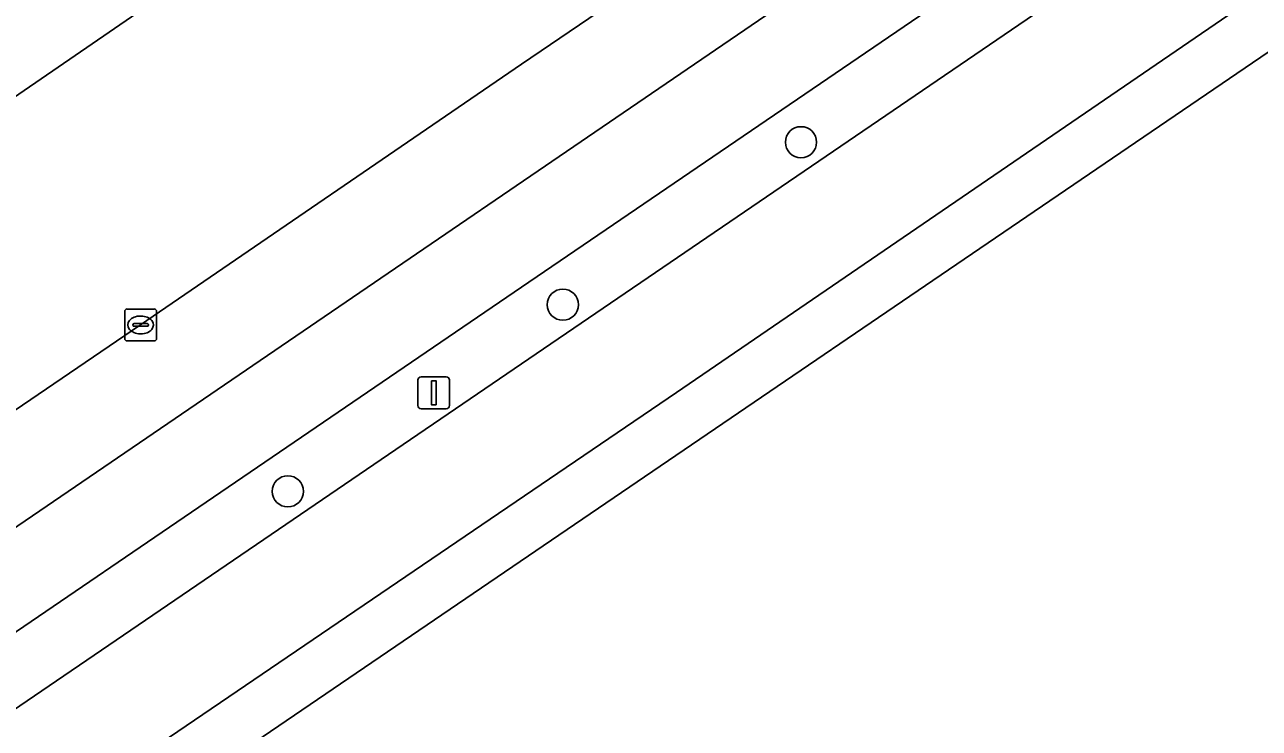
# Model space of a CAD drawing. Extents: x 157445 to 158888, y 383061 to 384688.
# Drawn here: x 158484.41 to 158523.16, y 383569.07 to 383591.14 of the extents above; entities that cross this region are included whole.
import ezdxf

# ---------------------------------------------------------------- set-up
doc = ezdxf.new("R2010")
doc.units = 0
for name, color, linetype in [('IMGEO_Berm_groen', 7, 'Continuous'), ('IMGEO_Boom', 7, 'Continuous'), ('IMGEO_Fietspad_gesloten', 7, 'Continuous'), ('IMGEO_Kolk', 7, 'Continuous'), ('IMGEO_Lichtmast', 7, 'Continuous'), ('IMGEO_OVBaan_gesloten', 7, 'Continuous'), ('IMGEO_Rijbaan_regionaal_gesloten', 7, 'Continuous')]:
    doc.layers.add(name, color=color, linetype=linetype)

msp = doc.modelspace()

# ---------------------------------------------------------------- linework, layer by layer
at = {"layer": 'IMGEO_Berm_groen'}
for points in [[(158534.043, 383603.699), (158614.863, 383658.766), (158650.87, 383683.315), (158649.601, 383684.834), (158542.718, 383612.011), (158532.907, 383605.325), (158500, 383582.902), (158421.837, 383529.639), (158421.008, 383529.093)], [(158618.032, 383680.773), (158597.382, 383666.576), (158524.995, 383616.939), (158509.882, 383606.575), (158500, 383599.794), (158400.504, 383531.525)], [(158472.766, 383571.328), (158488.049, 383581.718), (158500, 383589.896), (158503.312, 383592.163), (158510.98, 383597.353), (158518.614, 383602.55), (158529.635, 383610.058)], [(158421.762, 383527.194), (158500, 383580.503), (158534.043, 383603.699)]]:
    msp.add_lwpolyline(points, dxfattribs=at)
at = {"layer": 'IMGEO_Boom'}
for centre in [(158508.772, 383587.45), (158501.3, 383582.355), (158492.668, 383576.499)]:
    msp.add_circle(centre, 0.489, dxfattribs=at)
at = {"layer": 'IMGEO_Fietspad_gesloten'}
msp.add_lwpolyline([(158352.76, 383494.678), (158355.478, 383496.613), (158357.259, 383497.791), (158360.429, 383500), (158372.248, 383509.263), (158374.404, 383511.146), (158380.556, 383516.939), (158382.666, 383518.924), (158382.786, 383519.037), (158385.186, 383520.921), (158400.504, 383531.525), (158500, 383599.794), (158509.882, 383606.575), (158524.995, 383616.939), (158597.382, 383666.576), (158618.032, 383680.773)], dxfattribs=at)
at = {"layer": 'IMGEO_Kolk'}
for p, q in [((158487.548, 383581.293), (158487.548, 383582.145)), ((158487.623, 383582.219), (158488.475, 383582.219)), ((158488.549, 383582.145), (158488.549, 383581.293)), ((158487.807, 383581.713), (158487.807, 383581.725)), ((158487.85, 383581.762), (158488.248, 383581.762)), ((158488.036, 383581.999), (158488.061, 383581.999)), ((158488.291, 383581.725), (158488.291, 383581.713)), ((158488.245, 383581.676), (158487.847, 383581.676)), ((158488.059, 383581.439), (158488.034, 383581.439)), ((158488.475, 383581.219), (158487.623, 383581.219))]:
    msp.add_line(p, q, dxfattribs=at)
for points in [[(158487.548, 383581.293), (158487.548, 383582.145)], [(158487.623, 383582.219), (158488.475, 383582.219)], [(158488.549, 383582.145), (158488.549, 383581.293)], [(158488.475, 383581.219), (158487.623, 383581.219)]]:
    msp.add_lwpolyline(points, dxfattribs=at)
for centre, radius, start, end in [((158487.625, 383582.143), 0.0765, 91.552, 178.448), ((158487.625, 383582.143), 0.0765, 91.552, 178.448), ((158488.473, 383582.143), 0.0765, 1.552, 88.448), ((158488.473, 383582.143), 0.0765, 1.552, 88.448), ((158487.847, 383581.722), 0.0403, 85.8775, 175.7526), ((158487.844, 383581.712), 0.0366, 178.938, 274.7102), ((158488.248, 383581.719), 0.043, 264.8664, 352.4533), ((158488.252, 383581.724), 0.0386, 1.7309, 96.639), ((158487.625, 383581.295), 0.0765, 181.552, 268.448), ((158487.625, 383581.295), 0.0765, 181.552, 268.448), ((158488.473, 383581.295), 0.0765, 271.552, 358.448), ((158488.473, 383581.295), 0.0765, 271.552, 358.448)]:
    msp.add_arc(centre, radius, start, end, dxfattribs=at)
for centre, major_axis, ratio, start_param, end_param in [((158488.035, 383581.719), (-0.387, 0.002), 0.722429, 4.712389, 7.853982), ((158488.06, 383581.719), (-0.39, 0.002), 0.717154, 1.570796, 4.712389)]:
    msp.add_ellipse(centre, major_axis=major_axis, ratio=ratio, start_param=start_param, end_param=end_param, dxfattribs=at)
at = {"layer": 'IMGEO_Lichtmast'}
for p, q in [((158496.752, 383579.192), (158496.752, 383579.992)), ((158496.752, 383579.992), (158496.752, 383579.192)), ((158496.852, 383580.092), (158497.642, 383580.092)), ((158497.642, 383580.092), (158496.852, 383580.092)), ((158497.742, 383579.992), (158497.742, 383579.192)), ((158497.742, 383579.192), (158497.742, 383579.992)), ((158497.642, 383579.092), (158496.852, 383579.092)), ((158496.852, 383579.092), (158497.642, 383579.092))]:
    msp.add_line(p, q, dxfattribs=at)
msp.add_lwpolyline([(158497.172, 383579.967), (158497.322, 383579.967), (158497.322, 383579.217), (158497.172, 383579.217), (158497.172, 383579.967)], dxfattribs=at)
for centre, start, end in [((158496.852, 383579.992), 90, 180), ((158496.852, 383579.992), 90, 180), ((158497.642, 383579.992), 0, 90), ((158497.642, 383579.992), 360, 90), ((158496.852, 383579.192), 180, 270), ((158496.852, 383579.192), 180, 270), ((158497.642, 383579.192), 270, 0), ((158497.642, 383579.192), 270, 0)]:
    msp.add_arc(centre, 0.1, start, end, dxfattribs=at)
at = {"layer": 'IMGEO_OVBaan_gesloten'}
for points in [[(158541.858, 383604.776), (158564.93, 383620.521), (158583.825, 383633.453), (158604.504, 383647.519), (158621.572, 383659.17), (158644.308, 383674.664), (158664, 383688.121), (158679.946, 383698.882), (158679.874, 383698.989), (158677.886, 383702.002), (158677.454, 383701.704), (158676.424, 383700.983), (158660.551, 383690.171), (158657.626, 383688.179), (158657.729, 383687.991), (158650.87, 383683.315), (158614.863, 383658.766), (158534.043, 383603.699), (158500, 383580.503), (158421.762, 383527.194)], [(158404.055, 383515.07), (158399.159, 383511.657), (158394.275, 383508.226), (158394.127, 383508.417), (158391.488, 383506.524), (158384.32, 383501.484), (158382.199, 383500), (158377.975, 383497.045), (158363.682, 383486.991), (158362.642, 383486.251), (158362.291, 383486.005), (158364.332, 383483.027), (158364.353, 383482.998), (158386.987, 383498.925), (158408.443, 383513.852), (158428.975, 383527.938), (158446.358, 383539.779), (158464.958, 383552.48), (158484.965, 383566.084), (158504.867, 383579.604), (158522.166, 383591.424), (158541.858, 383604.776)]]:
    msp.add_lwpolyline(points, dxfattribs=at)
msp.add_lwpolyline([(158365.354, 383481.561), (158416.544, 383517.531), (158540.809, 383602.111), (158637.817, 383668.138), (158680.904, 383697.465), (158679.946, 383698.882), (158664, 383688.121), (158644.308, 383674.664), (158621.572, 383659.17), (158604.504, 383647.519), (158583.825, 383633.453), (158564.93, 383620.521), (158541.858, 383604.776), (158522.166, 383591.424), (158504.867, 383579.604), (158484.965, 383566.084), (158464.958, 383552.48), (158446.358, 383539.779), (158428.975, 383527.938), (158408.443, 383513.852), (158386.987, 383498.925), (158364.353, 383482.998), (158364.367, 383482.977)], close=True, dxfattribs=at)
at = {"layer": 'IMGEO_Rijbaan_regionaal_gesloten'}
for points in [[(158419.62, 383531.385), (158675.249, 383705.727), (158673.574, 383708.16), (158673.235, 383707.89), (158671.368, 383706.667), (158662.926, 383700.885), (158660.833, 383699.452), (158659.587, 383698.599), (158656.102, 383696.222), (158640.814, 383685.819), (158625.531, 383675.407), (158610.268, 383664.997), (158594.161, 383654.025), (158577.223, 383642.513), (158564.436, 383633.769), (158549.163, 383623.387), (158533.912, 383612.972), (158529.635, 383610.058), (158518.614, 383602.55), (158510.98, 383597.353), (158503.312, 383592.163), (158500, 383589.896), (158488.049, 383581.718), (158472.766, 383571.328)], [(158532.907, 383605.325), (158542.718, 383612.011), (158649.601, 383684.834), (158659.584, 383691.635), (158676.506, 383703.162), (158676.85, 383703.4), (158675.249, 383705.727), (158419.62, 383531.385), (158396.6, 383515.895), (158392.975, 383513.826), (158381.801, 383508.832), (158377.704, 383506.331), (158374.335, 383503.923), (158362.176, 383495.3), (158357.947, 383492.263), (158359.626, 383489.838), (158363.896, 383492.904), (158376.206, 383501.305), (158380.823, 383504.604), (158383.416, 383506.187), (158388.341, 383508.475), (158396.561, 383512.223), (158399.682, 383514.393), (158402.806, 383516.561)], [(158421.008, 383529.093), (158421.837, 383529.639), (158500, 383582.902), (158532.907, 383605.325)]]:
    msp.add_lwpolyline(points, dxfattribs=at)

doc.saveas('drawing.dxf')
